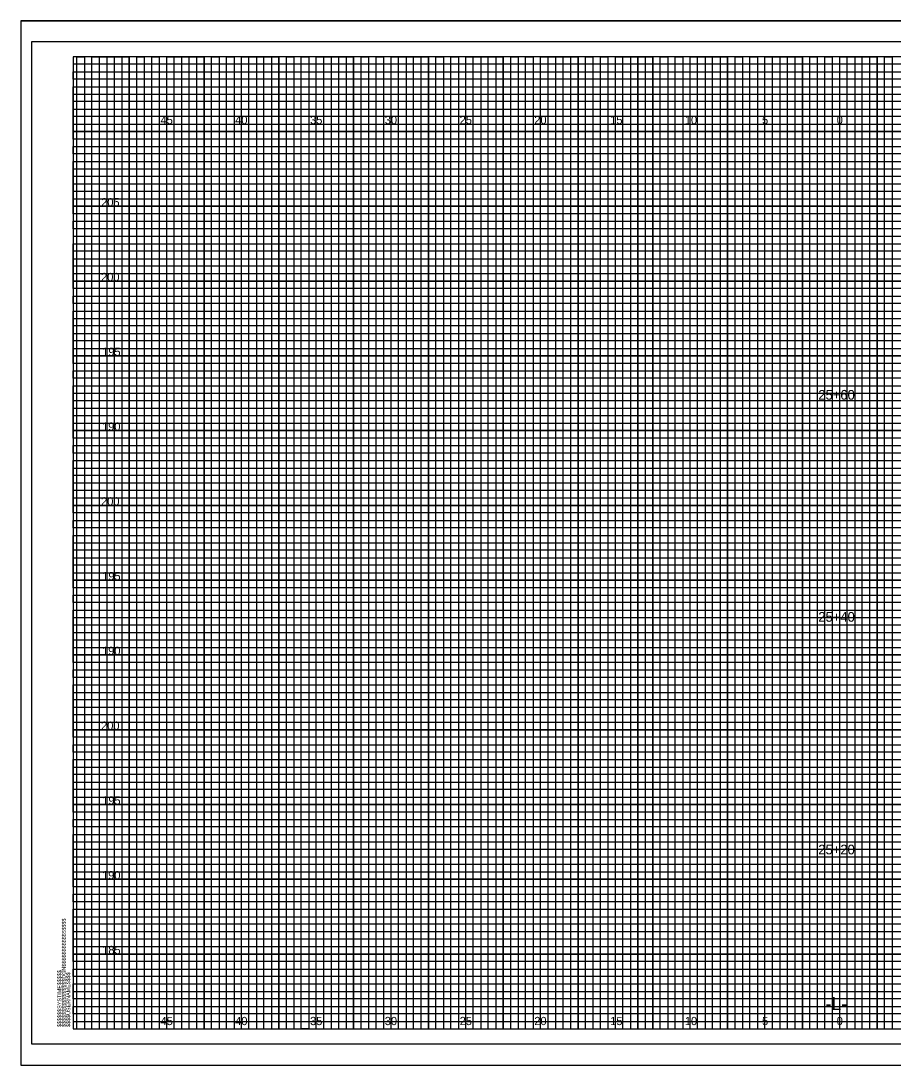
# Model space of a CAD drawing. Extents: x -4 to 103, y -2 to 6583.
# Drawn here: x -3.5 to 54.8, y 1484.9 to 1554.7 of the extents above; entities that cross this region are included whole.
import ezdxf

# ---------------------------------------------------------------- set-up
doc = ezdxf.new("R2010")
doc.units = 0
for name, color, linetype in [('Prop XS Alignment Label', 7, 'Continuous'), ('Prop XS Elevation Labels', 7, 'Continuous'), ('Prop XS Offset Labels', 7, 'Continuous'), ('Prop XS Station Labels', 7, 'Continuous'), ('Sheet Cross Section CELL', 7, 'Continuous'), ('Sheet Cross Section Grid Major CELL', 7, 'Continuous'), ('Sheet Cross Section Grid Middle CELL', 7, 'Continuous'), ('Sheet Cutting Line CELL', 7, 'Continuous'), ('Sheet DOT Grid CELL', 7, 'Continuous'), ('Sheet Plot Border Inside CELL', 7, 'Continuous'), ('Sheet Plot Border Outside CELL', 7, 'Continuous')]:
    doc.layers.add(name, color=color, linetype=linetype)

msp = doc.modelspace()

# ---------------------------------------------------------------- linework, layer by layer
at = {"layer": 'Sheet Cross Section CELL'}
msp.add_lwpolyline([(102.5, 1552.325), (0, 1552.325), (0, 1487.325), (102.5, 1487.325)], close=True, dxfattribs=at)
at = {"layer": 'Sheet Cross Section Grid Major CELL'}
for points in [[(1.25, 1487.325), (1.25, 1552.325), (3.75, 1552.325), (3.75, 1487.325), (6.25, 1487.325), (6.25, 1552.325), (8.75, 1552.325), (8.75, 1487.325), (11.25, 1487.325), (11.25, 1552.325), (13.75, 1552.325), (13.75, 1487.325), (16.25, 1487.325), (16.25, 1552.325), (18.75, 1552.325), (18.75, 1487.325), (21.25, 1487.325), (21.25, 1552.325), (23.75, 1552.325), (23.75, 1487.325), (26.25, 1487.325), (26.25, 1552.325), (28.75, 1552.325), (28.75, 1487.325), (31.25, 1487.325), (31.25, 1552.325), (33.75, 1552.325), (33.75, 1487.325), (36.25, 1487.325), (36.25, 1552.325), (38.75, 1552.325), (38.75, 1487.325), (41.25, 1487.325), (41.25, 1552.325), (43.75, 1552.325), (43.75, 1487.325), (46.25, 1487.325), (46.25, 1552.325), (48.75, 1552.325), (48.75, 1487.325), (51.25, 1487.325), (51.25, 1552.325), (53.75, 1552.325), (53.75, 1487.325)], [(102.5, 1547.325), (0, 1547.325), (0, 1549.825), (74.25, 1549.825)], [(102.5, 1542.325), (0, 1542.325), (0, 1544.825), (102.5, 1544.825)], [(102.5, 1537.325), (0, 1537.325), (0, 1539.825), (102.5, 1539.825)], [(102.5, 1532.325), (0, 1532.325), (0, 1534.825), (102.5, 1534.825)], [(102.5, 1527.325), (0, 1527.325), (0, 1529.825), (102.5, 1529.825)], [(102.5, 1522.325), (0, 1522.325), (0, 1524.825), (102.5, 1524.825)], [(102.5, 1517.325), (0, 1517.325), (0, 1519.825), (102.5, 1519.825)], [(102.5, 1512.325), (0, 1512.325), (0, 1514.825), (102.5, 1514.825)], [(102.5, 1507.325), (0, 1507.325), (0, 1509.825), (102.5, 1509.825)], [(102.5, 1502.325), (0, 1502.325), (0, 1504.825), (102.5, 1504.825)], [(102.5, 1497.325), (0, 1497.325), (0, 1499.825), (102.5, 1499.825)], [(102.5, 1492.325), (0, 1492.325), (0, 1494.825), (102.5, 1494.825)], [(0, 1489.825), (102.5, 1489.825)]]:
    msp.add_lwpolyline(points, dxfattribs=at)
at = {"layer": 'Sheet Cross Section Grid Middle CELL'}
for points in [[(0.25, 1487.325), (0.25, 1552.325), (0.75, 1552.325), (0.75, 1487.325), (1.75, 1487.325), (1.75, 1552.325), (2.25, 1552.325), (2.25, 1487.325), (2.75, 1487.325), (2.75, 1552.325), (3.25, 1552.325), (3.25, 1487.325), (4.25, 1487.325), (4.25, 1552.325), (4.75, 1552.325), (4.75, 1487.325), (5.25, 1487.325), (5.25, 1552.325), (5.75, 1552.325), (5.75, 1487.325), (6.75, 1487.325), (6.75, 1552.325), (7.25, 1552.325), (7.25, 1487.325), (7.75, 1487.325), (7.75, 1552.325), (8.25, 1552.325), (8.25, 1487.325), (9.25, 1487.325), (9.25, 1552.325), (9.75, 1552.325), (9.75, 1487.325), (10.25, 1487.325), (10.25, 1552.325), (10.75, 1552.325), (10.75, 1487.325), (11.75, 1487.325), (11.75, 1552.325), (12.25, 1552.325), (12.25, 1487.325), (12.75, 1487.325), (12.75, 1552.325), (13.25, 1552.325), (13.25, 1487.325), (14.25, 1487.325), (14.25, 1552.325), (14.75, 1552.325), (14.75, 1487.325), (15.75, 1487.325), (15.25, 1487.325), (15.25, 1552.325), (15.75, 1552.325), (15.75, 1487.325), (16.75, 1487.325), (16.75, 1552.325), (17.25, 1552.325), (17.25, 1487.325), (17.75, 1487.325), (17.75, 1552.325), (18.25, 1552.325), (18.25, 1487.325), (19.25, 1487.325), (19.25, 1552.325), (19.75, 1552.325), (19.75, 1487.325), (20.25, 1487.325), (20.25, 1552.325), (20.75, 1552.325), (20.75, 1487.325), (21.75, 1487.325), (21.75, 1552.325), (22.25, 1552.325), (22.25, 1487.325), (22.75, 1487.325), (22.75, 1552.325), (23.25, 1552.325), (23.25, 1487.325), (24.25, 1487.325), (24.25, 1552.325), (24.75, 1552.325), (24.75, 1487.325), (25.25, 1487.325), (25.25, 1552.325), (25.75, 1552.325), (25.75, 1487.325), (26.75, 1487.325), (26.75, 1552.325), (27.25, 1552.325), (27.25, 1487.325), (27.75, 1487.325), (27.75, 1552.325), (28.25, 1552.325), (28.25, 1487.325), (29.25, 1487.325), (29.25, 1552.325), (29.75, 1552.325), (29.75, 1487.325), (30.25, 1487.325), (30.25, 1552.325), (30.75, 1552.325), (30.75, 1487.325)], [(30.75, 1487.325), (31.75, 1487.325), (31.75, 1552.325), (32.25, 1552.325), (32.25, 1487.325), (32.75, 1487.325), (32.75, 1552.325), (33.25, 1552.325), (33.25, 1487.325), (34.25, 1487.325), (34.25, 1552.325), (34.75, 1552.325), (34.75, 1487.325), (35.25, 1487.325), (35.25, 1552.325), (35.75, 1552.325), (35.75, 1487.325), (36.75, 1487.325), (36.75, 1552.325), (37.25, 1552.325), (37.25, 1487.325), (37.75, 1487.325), (37.75, 1552.325), (37.75, 1487.325)], [(38.25, 1552.325), (38.25, 1487.325), (39.25, 1487.325), (39.25, 1552.325), (39.75, 1552.325), (39.75, 1487.325), (40.25, 1487.325), (40.25, 1552.325), (40.75, 1552.325), (40.75, 1487.325), (41.75, 1487.325), (41.75, 1552.325), (42.25, 1552.325), (42.25, 1487.325), (42.75, 1487.325), (42.75, 1552.325), (43.25, 1552.325), (43.25, 1487.325), (43.75, 1487.325), (44.25, 1487.325), (44.25, 1552.325), (44.75, 1552.325), (44.75, 1487.325), (45.25, 1487.325), (45.25, 1552.325), (45.75, 1552.325), (45.75, 1487.325), (46.75, 1487.325), (46.75, 1552.325), (47.25, 1552.325), (47.25, 1487.325), (47.75, 1487.325), (47.75, 1552.325), (48.25, 1552.325), (48.25, 1487.325), (49.25, 1487.325), (49.25, 1552.325), (49.75, 1552.325), (49.75, 1487.325), (50.25, 1487.325), (50.25, 1552.325), (50.75, 1552.325), (50.75, 1487.325), (51.75, 1487.325), (51.75, 1552.325), (52.25, 1552.325), (52.25, 1487.325), (52.75, 1487.325), (52.75, 1552.325), (53.25, 1552.325), (53.25, 1487.325), (54.25, 1487.325), (54.25, 1552.325), (54.75, 1552.325), (54.75, 1487.325), (55.25, 1487.325)], [(0, 1549.325), (0, 1550.325), (74.25, 1550.325), (74.25, 1550.825), (0, 1550.825), (0, 1551.325), (74.25, 1551.325), (74.25, 1551.825), (0, 1551.825)], [(102.5, 1549.325), (0, 1549.325)], [(102.5, 1548.325), (0, 1548.325), (0, 1548.825), (102.5, 1548.825)], [(102.5, 1546.825), (0, 1546.825), (0, 1547.825), (102.5, 1547.825)], [(102.5, 1545.825), (0, 1545.825), (0, 1546.325), (102.5, 1546.325)], [(102.5, 1544.325), (0, 1544.325), (0, 1545.325), (102.5, 1545.325)], [(102.5, 1543.325), (0, 1543.325), (0, 1543.825), (102.5, 1543.825)], [(102.5, 1541.825), (0, 1541.825), (0, 1542.825), (102.5, 1542.825)], [(102.5, 1540.825), (0, 1540.825), (0, 1541.325), (102.5, 1541.325)], [(0, 1540.325), (102.5, 1540.325)], [(102.5, 1539.325), (0, 1539.325)], [(102.5, 1538.325), (0, 1538.325), (0, 1538.825), (102.5, 1538.825)], [(102.5, 1536.825), (0, 1536.825), (0, 1537.825), (102.5, 1537.825)], [(102.5, 1535.825), (0, 1535.825), (0, 1536.325), (102.5, 1536.325)], [(102.5, 1534.325), (0, 1534.325), (0, 1535.325), (102.5, 1535.325)], [(102.5, 1533.325), (0, 1533.325), (0, 1533.825), (102.5, 1533.825)], [(102.5, 1531.825), (0, 1531.825), (0, 1532.825), (102.5, 1532.825)], [(102.5, 1530.825), (0, 1530.825), (0, 1531.325), (102.5, 1531.325)], [(102.5, 1529.325), (0, 1529.325), (0, 1530.325), (102.5, 1530.325)], [(102.5, 1528.325), (0, 1528.325), (0, 1528.825), (102.5, 1528.825)], [(102.5, 1526.825), (0, 1526.825), (0, 1527.825), (102.5, 1527.825)], [(102.5, 1525.825), (0, 1525.825), (0, 1526.325), (102.5, 1526.325)], [(102.5, 1524.325), (0, 1524.325), (0, 1525.325), (102.5, 1525.325)], [(102.5, 1523.325), (0, 1523.325), (0, 1523.825), (102.5, 1523.825)], [(102.5, 1521.825), (0, 1521.825), (0, 1522.825), (102.5, 1522.825)], [(102.5, 1520.825), (0, 1520.825), (0, 1521.325), (102.5, 1521.325)], [(102.5, 1519.325), (0, 1519.325), (0, 1520.325), (102.5, 1520.325)], [(102.5, 1518.325), (0, 1518.325), (0, 1518.825)], [(0, 1518.825), (102.5, 1518.825)], [(102.5, 1516.825), (0, 1516.825), (0, 1517.825), (102.5, 1517.825)], [(102.5, 1515.825), (0, 1515.825), (0, 1516.325), (102.5, 1516.325)], [(102.5, 1514.325), (0, 1514.325), (0, 1515.325), (102.5, 1515.325)], [(102.5, 1513.325), (0, 1513.325), (0, 1513.825), (102.5, 1513.825)], [(102.5, 1511.825), (0, 1511.825), (0, 1512.825), (102.5, 1512.825)], [(102.5, 1510.825), (0, 1510.825), (0, 1511.325), (102.5, 1511.325)], [(102.5, 1509.325), (0, 1509.325), (0, 1510.325), (102.5, 1510.325)], [(102.5, 1508.325), (0, 1508.325), (0, 1508.825), (102.5, 1508.825)], [(102.5, 1506.825), (0, 1506.825), (0, 1507.825), (102.5, 1507.825)], [(102.5, 1505.825), (0, 1505.825), (0, 1506.325), (102.5, 1506.325)], [(102.5, 1504.325), (0, 1504.325), (0, 1505.325), (102.5, 1505.325)], [(102.5, 1503.325), (0, 1503.325), (0, 1503.825), (102.5, 1503.825)], [(102.5, 1501.825), (0, 1501.825), (0, 1502.825), (102.5, 1502.825)], [(102.5, 1500.825), (0, 1500.825), (0, 1501.325), (102.5, 1501.325)], [(102.5, 1499.325), (0, 1499.325), (0, 1500.325), (102.5, 1500.325)], [(102.5, 1498.325), (0, 1498.325), (0, 1498.825), (102.5, 1498.825)], [(102.5, 1496.825), (0, 1496.825), (0, 1497.825), (102.5, 1497.825)], [(102.5, 1495.825), (0, 1495.825), (0, 1496.325), (102.5, 1496.325)], [(102.5, 1494.325), (0, 1494.325), (0, 1495.325), (102.5, 1495.325)], [(102.5, 1493.325), (0, 1493.325), (0, 1493.825), (102.5, 1493.825)], [(102.5, 1491.825), (0, 1491.825), (0, 1492.825), (102.5, 1492.825)], [(102.5, 1490.825), (0, 1490.825), (0, 1491.325), (102.5, 1491.325)], [(102.5, 1489.325), (0, 1489.325), (0, 1490.325), (102.5, 1490.325)], [(102.5, 1488.325), (0, 1488.325), (0, 1488.825), (102.5, 1488.825)], [(0, 1487.825), (102.5, 1487.825)]]:
    msp.add_lwpolyline(points, dxfattribs=at)
at = {"layer": 'Sheet Cutting Line CELL'}
for p, q in [((-3.5, 1554.725), (103.4, 1554.725)), ((-3.5, 1554.725), (-3.5, 1484.9)), ((-3.5, 1484.9), (103.4, 1484.9))]:
    msp.add_line(p, q, dxfattribs=at)
at = {"layer": 'Sheet DOT Grid CELL'}
for p, q in [((1.25, 1487.325), (1.25, 1552.325)), ((3.75, 1487.325), (3.75, 1552.325)), ((6.25, 1487.325), (6.25, 1552.325)), ((8.75, 1487.325), (8.75, 1552.325)), ((11.25, 1487.325), (11.25, 1552.325)), ((13.75, 1487.325), (13.75, 1552.325)), ((16.25, 1487.325), (16.25, 1552.325)), ((18.75, 1487.325), (18.75, 1552.325)), ((21.25, 1487.325), (21.25, 1552.325)), ((23.75, 1487.325), (23.75, 1552.325)), ((26.25, 1487.325), (26.25, 1552.325)), ((28.75, 1487.325), (28.75, 1552.325)), ((31.25, 1487.325), (31.25, 1552.325)), ((33.75, 1487.325), (33.75, 1552.325)), ((36.25, 1487.325), (36.25, 1552.325)), ((38.75, 1487.325), (38.75, 1552.325)), ((41.25, 1487.325), (41.25, 1552.325)), ((43.75, 1487.325), (43.75, 1552.325)), ((46.25, 1487.325), (46.25, 1552.325)), ((48.75, 1487.325), (48.75, 1552.325)), ((51.25, 1487.325), (51.25, 1552.325)), ((53.75, 1487.325), (53.75, 1552.325)), ((0, 1549.825), (74.25, 1549.825)), ((0, 1547.325), (102.5, 1547.325)), ((0, 1544.825), (102.5, 1544.825)), ((0, 1542.325), (102.5, 1542.325)), ((0, 1539.825), (102.5, 1539.825)), ((0, 1537.325), (102.5, 1537.325)), ((0, 1534.825), (102.5, 1534.825)), ((0, 1532.325), (102.5, 1532.325)), ((0, 1529.825), (102.5, 1529.825)), ((0, 1527.325), (102.5, 1527.325)), ((0, 1524.825), (102.5, 1524.825)), ((0, 1522.325), (102.5, 1522.325)), ((0, 1519.825), (102.5, 1519.825)), ((0, 1517.325), (102.5, 1517.325)), ((0, 1514.825), (102.5, 1514.825)), ((0, 1512.325), (102.5, 1512.325)), ((0, 1509.825), (102.5, 1509.825)), ((0, 1507.325), (102.5, 1507.325)), ((0, 1504.825), (102.5, 1504.825)), ((0, 1502.325), (102.5, 1502.325)), ((0, 1499.825), (102.5, 1499.825)), ((0, 1497.325), (102.5, 1497.325)), ((0, 1494.825), (102.5, 1494.825)), ((0, 1492.325), (102.5, 1492.325)), ((0, 1489.825), (102.5, 1489.825))]:
    msp.add_line(p, q, dxfattribs=at)
at = {"layer": 'Sheet Plot Border Inside CELL'}
msp.add_lwpolyline([(103, 1553.325), (-2.8, 1553.325), (-2.8, 1486.325), (103, 1486.325)], close=True, dxfattribs=at)
at = {"layer": 'Sheet Plot Border Outside CELL'}
msp.add_lwpolyline([(103.4, 1554.725), (-3.5, 1554.725), (-3.5, 1484.9), (103.4, 1484.9)], close=True, dxfattribs=at)

# ---------------------------------------------------------------- texts
at = {"layer": 'Prop XS Alignment Label'}
msp.add_text('-L-', height=0.875, dxfattribs=at).set_placement((50.307, 1488.575))
at = {"layer": 'Prop XS Elevation Labels'}
for s, p in [('205', (1.872, 1542.325)), ('200', (1.864, 1537.325)), ('195', (1.938, 1532.325)), ('190', (1.93, 1527.325)), ('200', (1.864, 1522.325)), ('195', (1.938, 1517.325)), ('190', (1.93, 1512.325)), ('200', (1.864, 1507.325)), ('195', (1.938, 1502.325)), ('190', (1.93, 1497.325)), ('185', (1.938, 1492.325))]:
    msp.add_text(s, height=0.55, dxfattribs=at).set_placement(p)
at = {"layer": 'Prop XS Offset Labels'}
for s, p in [('45', (5.84, 1547.825)), ('40', (10.831, 1547.825)), ('35', (15.84, 1547.825)), ('30', (20.831, 1547.825)), ('25', (25.84, 1547.825)), ('20', (30.831, 1547.825)), ('15', (35.906, 1547.825)), ('10', (40.897, 1547.825)), ('5', (46.057, 1547.825)), ('0', (51.049, 1547.825)), ('0', (51.049, 1547.825)), ('45', (5.84, 1487.575)), ('40', (10.831, 1487.575)), ('35', (15.84, 1487.575)), ('30', (20.831, 1487.575)), ('25', (25.84, 1487.575)), ('20', (30.831, 1487.575)), ('15', (35.906, 1487.575)), ('10', (40.897, 1487.575)), ('5', (46.057, 1487.575)), ('0', (51.049, 1487.575)), ('0', (51.049, 1487.575))]:
    msp.add_text(s, height=0.55, dxfattribs=at).set_placement(p)
at = {"layer": 'Prop XS Station Labels'}
for s, p in [('25+60', (49.816, 1529.395)), ('25+40', (49.816, 1514.547)), ('25+20', (49.816, 1498.991))]:
    msp.add_text(s, height=0.65, dxfattribs=at).set_placement(p)
at = {"layer": 'Sheet Cross Section CELL'}
for s, p in [('$$$$$$$$$$$$$$$$DGN$$$$$$$$$$$$$$$$', (-0.5, 1487.45)), ('$$$$$$SYSTIME$$$$$', (-0.797, 1487.45)), ('$$$$USERNAME$$$$', (-0.2, 1487.45))]:
    msp.add_text(s, height=0.2625, rotation=90, dxfattribs=at).set_placement(p)
at = {"layer": 'Sheet Cross Section Grid Major CELL'}
msp.add_text('040397', height=0.0025, rotation=90, dxfattribs=at).set_placement((-0.001, 1552.311))

doc.saveas('drawing.dxf')
